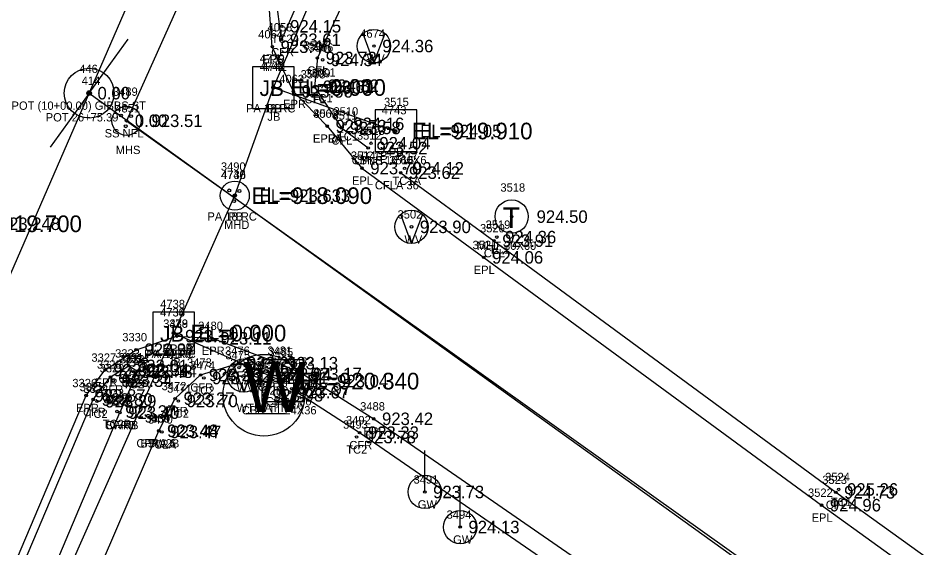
# Model space of a CAD drawing. Extents: x 1575382 to 1578175, y 1099175 to 1101955.
# Drawn here: x 1577214.1 to 1577323, y 1101010.6 to 1101074.3 of the extents above; entities that cross this region are included whole.
import ezdxf

# ---------------------------------------------------------------- set-up
doc = ezdxf.new("R2010")
doc.units = 0
for name, color, linetype in [('RD_EX_Conc', 7, 'Continuous'), ('RD_EX_Conc_txCode', 7, 'Continuous'), ('RD_EX_DR_Inlet', 7, 'Continuous'), ('RD_EX_DR_Inlet_txCode', 7, 'Continuous'), ('RD_EX_DR_Pipe', 7, 'Continuous'), ('RD_EX_DR_Pipe_txCode', 7, 'Continuous'), ('RD_EX_Road', 7, 'Continuous'), ('RD_EX_Road_txCode', 7, 'Continuous'), ('RD_EX_SU_Telecom', 7, 'Continuous'), ('RD_EX_TX_Conc_ELEV', 7, 'Continuous'), ('RD_EX_TX_DR_Inlet_ELEV', 7, 'Continuous'), ('RD_EX_TX_Road_ELEV', 7, 'Continuous'), ('RD_EX_TX_UT_ELEV', 7, 'Continuous'), ('RD_EX_UT', 7, 'Continuous'), ('RD_EX_UT_txCode', 7, 'Continuous'), ('RD_HC_Cl', 7, 'Continuous'), ('RD_HC_Data', 7, 'Continuous'), ('RD_HC_Data_Tic', 7, 'Continuous'), ('RD_HC_Survey_ELEV', 7, 'Continuous'), ('RD_HC_txCode', 7, 'Continuous'), ('RD_SMD_Locator', 7, 'Continuous'), ('RD_TX_Pipe_ElevEX', 7, 'Continuous')]:
    doc.layers.add(name, color=color, linetype=linetype)

msp = doc.modelspace()

# ---------------------------------------------------------------- linework, layer by layer
at = {"layer": 'RD_EX_Conc'}
for points in [[(1577249.33, 1101079.91), (1577245.76, 1101071.72), (1577245.07, 1101077.02), (1577246.12, 1101081.59), (1577247.73, 1101085.3)], [(1577253.93, 1101077.82), (1577250.08, 1101069.53), (1577249.74, 1101066.07), (1577252.96, 1101061.12), (1577256.18, 1101058.71)], [(1577260.09, 1101055.74), (1577271.3, 1101047.57), (1577312.39, 1101017.33), (1577352.65, 1100988.38), (1577392.28, 1100959.71), (1577433.56, 1100929.93), (1577452.44, 1100916.35), (1577457.82, 1100912.39)], [(1577231.01, 1101024.72), (1577232.99, 1101028.59), (1577236.04, 1101031.43), (1577240.63, 1101032.85), (1577244.63, 1101031.51)], [(1577189.73, 1100950.24), (1577206.01, 1100988.2), (1577223.14, 1101028.48), (1577225.21, 1101031.19), (1577227.4, 1101032.52), (1577228.46, 1101031.9), (1577226.35, 1101026.9)], [(1577247, 1101029.77), (1577255.15, 1101024.5), (1577296.85, 1100995.79), (1577317.96, 1100980.41)], [(1577190.28, 1100949.9), (1577195.57, 1100954.33), (1577209.34, 1100986.83), (1577226.35, 1101026.9)], [(1577055.15, 1100662.64), (1577085.17, 1100716.01), (1577085.17, 1100716.01), (1577107.37, 1100755.87), (1577118.9, 1100776.66), (1577132.78, 1100800.81), (1577154.83, 1100846.62), (1577163.04, 1100865.24), (1577174.66, 1100893.05), (1577197.44, 1100946.62), (1577213.9, 1100984.92), (1577231.04, 1101024.71)]]:
    msp.add_lwpolyline(points, dxfattribs=at)
at = {"layer": 'RD_EX_DR_Inlet'}
for p, q in [((1577247.27, 1101063.47), (1577247.27, 1101068.47)), ((1577262.03, 1101058.3), (1577262.03, 1101063.3)), ((1577235.31, 1101033.96), (1577235.31, 1101038.96)), ((1577248.42, 1101028.24), (1577248.42, 1101033.24))]:
    msp.add_line(p, q, dxfattribs=at)
for points in [[(1577247.27, 1101063.47), (1577247.27, 1101068.47), (1577242.27, 1101068.47), (1577242.27, 1101063.47)], [(1577262.03, 1101058.3), (1577262.03, 1101063.3), (1577257.03, 1101063.3), (1577257.03, 1101058.3)], [(1577235.31, 1101033.96), (1577235.31, 1101038.96), (1577230.31, 1101038.96), (1577230.31, 1101033.96)], [(1577248.42, 1101028.24), (1577248.42, 1101033.24), (1577243.42, 1101033.24), (1577243.42, 1101028.24)]]:
    msp.add_lwpolyline(points, close=True, dxfattribs=at)
for centre, radius in [((1577227.14, 1101061.98), 1.75), ((1577226.47, 1101062.61), 0.175), ((1577227.69, 1101062.54), 0.175), ((1577227.05, 1101061.32), 0.175), ((1577240.15, 1101052.98), 1.75), ((1577239.49, 1101053.61), 0.175), ((1577240.71, 1101053.54), 0.175), ((1577240.06, 1101052.32), 0.175)]:
    msp.add_circle(centre, radius, dxfattribs=at)
at = {"layer": 'RD_EX_DR_Pipe'}
msp.add_line((1577232.82, 1101036.46), (1577245.83, 1101030.69), dxfattribs=at)
for points in [[(1577244.79, 1101065.98), (1577363.73, 1101342.96), (1577363.73, 1101342.96), (1577441.43, 1101528.3)], [(1577240.15, 1101052.98), (1577244.79, 1101065.98), (1577244.79, 1101065.98), (1577259.44, 1101060.75)], [(1577139.99, 1100787.34), (1577129.78, 1100804.2), (1577129.78, 1100804.2), (1577232.82, 1101036.46), (1577232.82, 1101036.46), (1577240.15, 1101052.98)]]:
    msp.add_lwpolyline(points, dxfattribs=at)
at = {"layer": 'RD_EX_Road'}
for points in [[(1577251.26, 1101061.34), (1577247.19, 1101065.51), (1577244.66, 1101070.88), (1577244.21, 1101077), (1577245.22, 1101081.73), (1577264.75, 1101126.91), (1577284.79, 1101172.93), (1577304.8, 1101218.29), (1577324.38, 1101263.32), (1577346.57, 1101314.36), (1577376.75, 1101384.19)], [(1577251.26, 1101061.34), (1577255.44, 1101056.29), (1577270.08, 1101045.56), (1577310.68, 1101015.78), (1577351.28, 1100986.44), (1577391.25, 1100957.77), (1577432.13, 1100928.26), (1577451.03, 1100914.55), (1577473.4, 1100898.43), (1577474.18, 1100899.6), (1577481.34, 1100895.67), (1577490.14, 1100894.7), (1577498.51, 1100899.09), (1577503.3, 1100907.84), (1577513.46, 1100934.77)], [(1577078.76, 1100718.33), (1577101.64, 1100758.92), (1577113.34, 1100780.09), (1577125.29, 1100804.69), (1577146.47, 1100851.25), (1577166.06, 1100897.32), (1577205.17, 1100988.68), (1577222.29, 1101028.96), (1577224.55, 1101032.02), (1577228.3, 1101034.47), (1577233.18, 1101036.1), (1577233.18, 1101036.1), (1577237.42, 1101035.84), (1577245.43, 1101032.85), (1577248.28, 1101031.55), (1577256.85, 1101026.16), (1577298.2, 1100997.6), (1577319.21, 1100982.29), (1577334.07, 1100971.38)]]:
    msp.add_lwpolyline(points, dxfattribs=at)
at = {"layer": 'RD_EX_SU_Telecom'}
msp.add_circle((1577273.43, 1101050.46), 2, dxfattribs=at)
at = {"layer": 'RD_EX_UT'}
for p, q in [((1577256.88, 1101068.96), (1577255.58, 1101072.45)), ((1577256.88, 1101068.96), (1577258.2, 1101072.41)), ((1577261.39, 1101047.24), (1577260.09, 1101050.72)), ((1577261.39, 1101047.24), (1577262.72, 1101050.68)), ((1577241.25, 1101029.36), (1577239.94, 1101032.84)), ((1577241.25, 1101029.36), (1577242.57, 1101032.8)), ((1577241.52, 1101026.78), (1577246.15, 1101026.78)), ((1577262.99, 1101017.37), (1577262.99, 1101022.37)), ((1577267.24, 1101013.15), (1577267.24, 1101018.15))]:
    msp.add_line(p, q, dxfattribs=at)
msp.add_lwpolyline([(1577437.16, 1101563.25), (1577337.02, 1101318.59), (1577272.89, 1101163.98), (1577227.14, 1101061.98), (1577386.9, 1100948.15), (1577403.9, 1100879.99)], dxfattribs=at)
for centre, radius in [((1577256.88, 1101070.96), 2), ((1577261.39, 1101049.23), 2), ((1577243.65, 1101028.99), 4.91), ((1577241.25, 1101031.35), 2), ((1577262.99, 1101017.37), 2), ((1577267.24, 1101013.15), 2)]:
    msp.add_circle(centre, radius, dxfattribs=at)
at = {"layer": 'RD_HC_Cl'}
for p, q in [((1577114.03, 1100815.76), (1577364.89, 1101392.08)), ((1577222.65, 1101065.3), (1577474.47, 1100884.2))]:
    msp.add_line(p, q, dxfattribs=at)
at = {"layer": 'RD_HC_Data'}
for radius in [3, 3, 0.282, 0.282]:
    msp.add_circle((1577222.65, 1101065.3), radius, dxfattribs=at)
at = {"layer": 'RD_HC_Data_Tic'}
for q in [(1577227.32, 1101071.79), (1577217.98, 1101058.8)]:
    msp.add_line((1577222.65, 1101065.3), q, dxfattribs=at)
at = {"layer": 'RD_SMD_Locator'}
for centre, radius in [((1577245.8, 1101073.34), 0.15), ((1577244.66, 1101070.88), 0.15), ((1577245.76, 1101071.72), 0.15), ((1577256.88, 1101070.96), 0.15), ((1577250.08, 1101069.53), 0.15), ((1577250.71, 1101069.3), 0.15), ((1577222.65, 1101065.3), 0.15), ((1577222.65, 1101065.3), 0.15), ((1577244.79, 1101065.98), 0.2), ((1577244.79, 1101065.98), 0.2), ((1577244.79, 1101065.98), 0.2), ((1577244.79, 1101065.98), 0.15), ((1577247.19, 1101065.51), 0.15), ((1577249.74, 1101066.07), 0.15), ((1577250.34, 1101066.2), 0.15), ((1577227.14, 1101061.98), 0.15), ((1577227.14, 1101061.98), 0.001), ((1577251.26, 1101061.34), 0.15), ((1577251.26, 1101061.34), 0.15), ((1577252.96, 1101061.12), 0.15), ((1577253.39, 1101061.61), 0.15), ((1577259.44, 1101060.75), 0.2), ((1577259.44, 1101060.75), 0.15), ((1577256.53, 1101059.28), 0.15), ((1577256.18, 1101058.71), 0.15), ((1577255.44, 1101056.29), 0.15), ((1577260.09, 1101055.74), 0.15), ((1577260.56, 1101056.27), 0.15), ((1577240.15, 1101052.98), 0.2), ((1577240.15, 1101052.98), 0.2), ((1577240.15, 1101052.98), 0.15), ((1577273.43, 1101050.46), 0.15), ((1577261.39, 1101049.23), 0.15), ((1577271.65, 1101048), 0.15), ((1577271.3, 1101047.57), 0.15), ((1577270.08, 1101045.56), 0.15), ((1577232.82, 1101036.46), 0.2), ((1577232.82, 1101036.46), 0.2), ((1577232.82, 1101036.46), 0.2), ((1577232.82, 1101036.46), 0.15), ((1577233.18, 1101036.1), 0.15), ((1577233.18, 1101036.1), 0.15), ((1577237.42, 1101035.84), 0.15), ((1577228.3, 1101034.47), 0.15), ((1577240.63, 1101032.85), 0.15), ((1577245.43, 1101032.85), 0.15), ((1577224.55, 1101032.02), 0.15), ((1577227.4, 1101032.52), 0.15), ((1577227.54, 1101032.05), 0.15), ((1577227.96, 1101031.82), 0.15), ((1577228.46, 1101031.9), 0.15), ((1577240.65, 1101032.31), 0.15), ((1577248.28, 1101031.55), 0.15), ((1577225.21, 1101031.19), 0.15), ((1577225.54, 1101030.74), 0.15), ((1577236.04, 1101031.43), 0.15), ((1577236.43, 1101031.07), 0.15), ((1577241.25, 1101031.35), 0.15), ((1577244.26, 1101031.08), 0.15), ((1577244.63, 1101031.51), 0.15), ((1577245.83, 1101030.69), 0.2), ((1577245.83, 1101030.69), 0.15), ((1577247, 1101029.77), 0.15), ((1577222.29, 1101028.96), 0.15), ((1577223.14, 1101028.48), 0.15), ((1577232.99, 1101028.59), 0.15), ((1577233.37, 1101028.3), 0.15), ((1577243.65, 1101028.99), 0.15), ((1577246.74, 1101029.36), 0.15), ((1577223.59, 1101028.27), 0.15), ((1577225.99, 1101027.04), 0.15), ((1577226.35, 1101026.9), 0.15), ((1577226.35, 1101026.9), 0.15), ((1577256.85, 1101026.16), 0.15), ((1577231.01, 1101024.72), 0.15), ((1577231.04, 1101024.71), 0.15), ((1577231.39, 1101024.58), 0.15), ((1577254.79, 1101023.97), 0.15), ((1577255.15, 1101024.5), 0.15), ((1577312.74, 1101017.67), 0.15), ((1577262.99, 1101017.37), 0.15), ((1577312.39, 1101017.33), 0.15), ((1577310.68, 1101015.78), 0.15), ((1577267.24, 1101013.15), 0.15)]:
    msp.add_circle(centre, radius, dxfattribs=at)

# ---------------------------------------------------------------- texts
at = {"layer": 'RD_EX_Conc_txCode'}
for s, p in [('4058', (1577244.09, 1101072.72)), ('TC2', (1577244.56, 1101071.34)), ('3507', (1577248.42, 1101070.53)), ('3506', (1577249.02, 1101070.3)), ('CFR', (1577244.53, 1101069.72)), ('3508', (1577248.07, 1101067.07)), ('3509', (1577248.67, 1101067.2)), ('CFL', (1577248.88, 1101067.53)), ('TC1', (1577249.75, 1101067.3)), ('CFL', (1577248.54, 1101064.07)), ('TC1', (1577249.38, 1101064.2)), ('3510', (1577252.01, 1101062.61)), ('3511', (1577251.9, 1101062.12)), ('3513', (1577255.19, 1101060.28)), ('CFL', (1577251.76, 1101059.12)), ('TC1', (1577252.43, 1101059.61)), ('3512', (1577254.83, 1101059.71)), ('TC1B', (1577255.1, 1101057.28)), ('3517', (1577259.21, 1101057.27)), ('CFLB', (1577254.5, 1101056.71)), ('3516', (1577258.72, 1101056.74)), ('CFLA 36', (1577256.99, 1101053.74)), ('TC1A', (1577259.11, 1101054.27)), ('3520', (1577269.63, 1101048.57)), ('3519', (1577270.3, 1101049)), ('TC1', (1577270.69, 1101046)), ('CFL', (1577270.09, 1101045.57)), ('3333', (1577225.77, 1101033.52)), ('3331', (1577226.19, 1101033.05)), ('3334', (1577226.83, 1101032.9)), ('3476', (1577238.98, 1101033.85)), ('3475', (1577239.02, 1101033.31)), ('3328', (1577223.58, 1101032.19)), ('3332', (1577226.33, 1101032.82)), ('3473', (1577234.41, 1101032.43)), ('3474', (1577234.8, 1101032.07)), ('3478', (1577242.63, 1101032.08)), ('3477', (1577243, 1101032.51)), ('3329', (1577223.91, 1101031.74)), ('CFR', (1577239.4, 1101030.85)), ('3483', (1577245.37, 1101030.77)), ('CFR', (1577226.17, 1101030.52)), ('TC2', (1577226.3, 1101030.05)), ('TC2', (1577226.71, 1101029.82)), ('CFR', (1577227.23, 1101029.9)), ('TC2', (1577239.41, 1101030.31)), ('3484', (1577245.11, 1101030.36)), ('3325', (1577221.51, 1101029.48)), ('3324', (1577221.96, 1101029.27)), ('CFR', (1577223.99, 1101029.19)), ('TC2', (1577224.3, 1101028.74)), ('3472', (1577231.36, 1101029.59)), ('3471', (1577232.02, 1101029.3)), ('CFR', (1577234.81, 1101029.43)), ('TC2', (1577235.19, 1101029.07)), ('TC2B', (1577242.55, 1101029.08)), ('CFRB', (1577242.93, 1101029.51)), ('3335', (1577224.36, 1101028.04)), ('3336', (1577224.7, 1101027.9)), ('3337', (1577224.72, 1101027.9)), ('CFRA 36', (1577243.87, 1101027.77)), ('CFR', (1577221.91, 1101026.48)), ('CFR', (1577231.76, 1101026.59)), ('TC2A', (1577245.01, 1101027.36)), ('TC2', (1577222.35, 1101026.27)), ('3469', (1577229.36, 1101025.72)), ('3339', (1577229.41, 1101025.71)), ('3470', (1577229.72, 1101025.58)), ('TC2', (1577232.12, 1101026.3)), ('3492', (1577253.52, 1101025.5)), ('TC2B', (1577224.28, 1101025.04)), ('SWRB', (1577224.57, 1101024.9)), ('CFRB', (1577224.65, 1101024.9)), ('3493', (1577253.16, 1101024.97)), ('CFRA 6', (1577228.33, 1101022.72)), ('BSW2B', (1577228.8, 1101022.71)), ('TC2A', (1577229.66, 1101022.58)), ('CFR', (1577253.92, 1101022.5)), ('TC2', (1577253.55, 1101021.97)), ('3523', (1577310.76, 1101018.33)), ('3524', (1577311.11, 1101018.67)), ('TC1', (1577311.78, 1101015.67)), ('CFL', (1577311.19, 1101015.33))]:
    msp.add_text(s, height=1, dxfattribs=at).set_placement(p)
at = {"layer": 'RD_EX_DR_Inlet'}
for p in [(1577243.13, 1101064.96), (1577231.17, 1101035.44)]:
    msp.add_text('JB', height=1.875, dxfattribs=at).set_placement(p)
at = {"layer": 'RD_EX_DR_Inlet_txCode'}
for s, p in [('4739', (1577243.16, 1101068.98)), ('3515', (1577258.09, 1101063.75)), ('JB', (1577244.07, 1101061.98)), ('3490', (1577238.48, 1101055.98)), ('CBN T16 60X6', (1577254.2, 1101056.75)), ('MHD', (1577238.86, 1101048.98)), ('4738', (1577231.19, 1101039.46)), ('3485', (1577244.2, 1101033.69)), ('JB', (1577232.11, 1101032.46)), ('CBN T1 24X36', (1577240.99, 1101026.69))]:
    msp.add_text(s, height=1, dxfattribs=at).set_placement(p)
at = {"layer": 'RD_EX_DR_Pipe_txCode'}
for s, p in [('4742', (1577243.16, 1101067.98)), ('4744', (1577243.16, 1101067.98)), ('4741', (1577243.44, 1101067.98)), ('PA 12 RC', (1577241.5, 1101062.98)), ('PA 18 RC', (1577241.5, 1101062.98)), ('PB', (1577244.01, 1101062.98)), ('4743', (1577257.81, 1101062.75)), ('PB', (1577258.66, 1101057.75)), ('4740', (1577238.48, 1101054.98)), ('4735', (1577238.52, 1101054.98)), ('PA 18 RC', (1577236.86, 1101049.98)), ('PB', (1577239.37, 1101049.98)), ('4736', (1577231.17, 1101038.46)), ('4733', (1577231.19, 1101038.46)), ('4734', (1577231.19, 1101038.46)), ('PA 24 RC', (1577229.25, 1101033.46)), ('PA 12 RC', (1577229.53, 1101033.46)), ('PB', (1577232.04, 1101033.46)), ('4737', (1577244.2, 1101032.69)), ('PB', (1577245.05, 1101027.69))]:
    msp.add_text(s, height=1, dxfattribs=at).set_placement(p)
at = {"layer": 'RD_EX_Road_txCode'}
for s, p in [('4064', (1577242.97, 1101071.88)), ('EPR', (1577243.44, 1101068.88)), ('4063', (1577245.5, 1101066.51)), ('EPR', (1577245.96, 1101063.51)), ('4062', (1577249.56, 1101062.34)), ('3503', (1577249.59, 1101062.34)), ('EPRA', (1577249.54, 1101059.34)), ('EPLA', (1577249.56, 1101059.34)), ('3514', (1577254.1, 1101057.29)), ('EPL', (1577254.24, 1101054.29)), ('3521', (1577268.73, 1101046.56)), ('EPL', (1577268.87, 1101043.56)), ('3338', (1577231.55, 1101037.1)), ('3479', (1577231.55, 1101037.1)), ('3480', (1577235.75, 1101036.84)), ('3330', (1577226.63, 1101035.47)), ('EPRA', (1577231.46, 1101034.1)), ('EPRB', (1577231.48, 1101034.1)), ('3327', (1577222.92, 1101033.02)), ('EPR', (1577236.19, 1101033.84)), ('3481', (1577244.08, 1101033.85)), ('EPR', (1577227.07, 1101032.47)), ('3482', (1577246.65, 1101032.55)), ('EPR', (1577244.2, 1101030.85)), ('3326', (1577220.63, 1101029.96)), ('EPR', (1577223.32, 1101030.02)), ('EPR', (1577247.05, 1101029.55)), ('EPR', (1577221.06, 1101026.96)), ('3488', (1577255.22, 1101027.16)), ('EPR', (1577255.62, 1101024.16)), ('3522', (1577309.05, 1101016.78)), ('EPL', (1577309.48, 1101013.78))]:
    msp.add_text(s, height=1, dxfattribs=at).set_placement(p)
at = {"layer": 'RD_EX_SU_Telecom'}
msp.add_text('T', height=2.5, dxfattribs=at).set_placement((1577272.37, 1101049.09))
at = {"layer": 'RD_EX_TX_Conc_ELEV'}
for s, p in [('924.15', (1577246.8, 1101072.59)), ('923.61', (1577246.76, 1101070.97)), ('923.72', (1577251.08, 1101068.78)), ('924.34', (1577251.71, 1101068.55)), ('923.61', (1577250.74, 1101065.32)), ('924.32', (1577251.34, 1101065.45)), ('924.16', (1577254.39, 1101060.86)), ('923.58', (1577253.96, 1101060.37)), ('924.04', (1577257.53, 1101058.53)), ('923.52', (1577257.18, 1101057.96)), ('924.12', (1577261.56, 1101055.52)), ('923.62', (1577261.09, 1101054.99)), ('923.91', (1577272.3, 1101046.82)), ('924.36', (1577272.65, 1101047.25)), ('923.01', (1577228.4, 1101031.77)), ('923.34', (1577228.54, 1101031.3)), ('923.21', (1577241.63, 1101032.1)), ('923.68', (1577241.65, 1101031.56)), ('922.91', (1577226.21, 1101030.44)), ('923.48', (1577228.96, 1101031.07)), ('923.14', (1577229.46, 1101031.15)), ('923.25', (1577237.04, 1101030.68)), ('923.73', (1577237.43, 1101030.32)), ('923.51', (1577245.26, 1101030.33)), ('922.94', (1577245.63, 1101030.76)), ('923.34', (1577226.54, 1101029.99)), ('923.67', (1577247.74, 1101028.61)), ('922.97', (1577248, 1101029.02)), ('922.80', (1577224.14, 1101027.73)), ('923.29', (1577224.59, 1101027.52)), ('923.27', (1577233.99, 1101027.84)), ('923.70', (1577234.37, 1101027.55)), ('923.37', (1577226.99, 1101026.29)), ('923.40', (1577227.35, 1101026.15)), ('923.40', (1577227.35, 1101026.15)), ('923.48', (1577232.01, 1101023.97)), ('923.44', (1577232.04, 1101023.96)), ('923.47', (1577232.39, 1101023.83)), ('923.33', (1577256.15, 1101023.75)), ('923.78', (1577255.79, 1101023.22)), ('924.73', (1577313.39, 1101016.58)), ('925.26', (1577313.74, 1101016.92))]:
    msp.add_text(s, height=1.5, dxfattribs=at).set_placement(p)
at = {"layer": 'RD_EX_TX_DR_Inlet_ELEV'}
for s, p in [('EL=0.000', (1577247.79, 1101065.23)), ('EL=924.05', (1577262.44, 1101060)), ('EL=923.633', (1577243.15, 1101052.23)), ('EL=923.248', (1577208.28, 1101048.85)), ('EL=0.000', (1577235.82, 1101035.71)), ('EL=923.04', (1577248.83, 1101029.94))]:
    msp.add_text(s, height=1.5, dxfattribs=at).set_placement(p)
at = {"layer": 'RD_EX_TX_Road_ELEV'}
for s, p in [('923.46', (1577245.66, 1101070.13)), ('923.56', (1577248.19, 1101064.76)), ('923.73', (1577252.26, 1101060.59)), ('923.73', (1577252.26, 1101060.59)), ('923.70', (1577256.44, 1101055.54)), ('924.06', (1577271.08, 1101044.81)), ('923.14', (1577234.18, 1101035.35)), ('923.14', (1577234.18, 1101035.35)), ('923.11', (1577238.42, 1101035.09)), ('922.97', (1577229.3, 1101033.72)), ('922.92', (1577225.55, 1101031.27)), ('923.13', (1577246.43, 1101032.1)), ('923.17', (1577249.28, 1101030.8)), ('922.87', (1577223.29, 1101028.21)), ('923.42', (1577257.85, 1101025.41)), ('924.96', (1577311.68, 1101015.03))]:
    msp.add_text(s, height=1.5, dxfattribs=at).set_placement(p)
at = {"layer": 'RD_EX_TX_UT_ELEV'}
for s, p in [('924.36', (1577257.88, 1101070.21)), ('0.00', (1577228.14, 1101061.23)), ('923.51', (1577230.14, 1101061.23)), ('924.50', (1577276.43, 1101049.71)), ('923.90', (1577262.39, 1101048.48)), ('923.73', (1577242.25, 1101030.6)), ('923.98', (1577244.65, 1101028.24)), ('923.73', (1577263.99, 1101016.62)), ('924.13', (1577268.24, 1101012.4))]:
    msp.add_text(s, height=1.5, dxfattribs=at).set_placement(p)
at = {"layer": 'RD_EX_UT'}
msp.add_text('W', height=6, dxfattribs=at).set_placement((1577241.18, 1101026.99))
at = {"layer": 'RD_EX_UT_txCode'}
for s, p in [('4674', (1577255.23, 1101071.96)), ('WV', (1577256.02, 1101068.96)), ('3489', (1577225.51, 1101064.98)), ('4851', (1577225.79, 1101062.98)), ('SS NFL', (1577224.51, 1101059.98)), ('MHS', (1577225.84, 1101057.98)), ('3518', (1577272.08, 1101053.46)), ('3502', (1577259.72, 1101050.23)), ('WV', (1577260.54, 1101047.23)), ('MHT 30X60', (1577269.25, 1101046.46)), ('3487', (1577239.62, 1101032.35)), ('3486', (1577241.99, 1101029.99)), ('WV', (1577240.39, 1101029.35)), ('WTS ATT', (1577240.38, 1101026.99)), ('3491', (1577261.64, 1101018.37)), ('GW', (1577262.15, 1101015.37)), ('3494', (1577265.61, 1101014.15)), ('GW', (1577266.4, 1101011.15))]:
    msp.add_text(s, height=1, dxfattribs=at).set_placement(p)
at = {"layer": 'RD_HC_Survey_ELEV'}
msp.add_text('0.00', height=1.5, dxfattribs=at).set_placement((1577223.65, 1101064.55))
msp.add_text('0.00', height=1.5, dxfattribs=at).set_placement((1577223.65, 1101064.55))
at = {"layer": 'RD_HC_txCode'}
for s, p in [('446', (1577221.46, 1101067.72)), ('414', (1577221.75, 1101066.3)), ('POT (10+00.00) GIBBS ST', (1577213.32, 1101063.3)), ('POT 26+75.39', (1577217.43, 1101061.9))]:
    msp.add_text(s, height=1, dxfattribs=at).set_placement(p)
at = {"layer": 'RD_TX_Pipe_ElevEX'}
for s, p in [('EL=0.000', (1577246.79, 1101064.98)), ('EL=0.000', (1577246.79, 1101064.98)), ('EL=0.000', (1577246.79, 1101064.98)), ('EL=919.910', (1577261.44, 1101059.75)), ('EL=918.090', (1577242.15, 1101051.98)), ('EL=918.090', (1577242.15, 1101051.98)), ('EL=919.700', (1577207.28, 1101048.6)), ('EL=919.700', (1577207.28, 1101048.6)), ('EL=0.000', (1577234.82, 1101035.46)), ('EL=0.000', (1577234.82, 1101035.46)), ('EL=0.000', (1577234.82, 1101035.46)), ('EL=920.340', (1577247.83, 1101029.69))]:
    msp.add_text(s, height=2, dxfattribs=at).set_placement(p)

doc.saveas('drawing.dxf')
